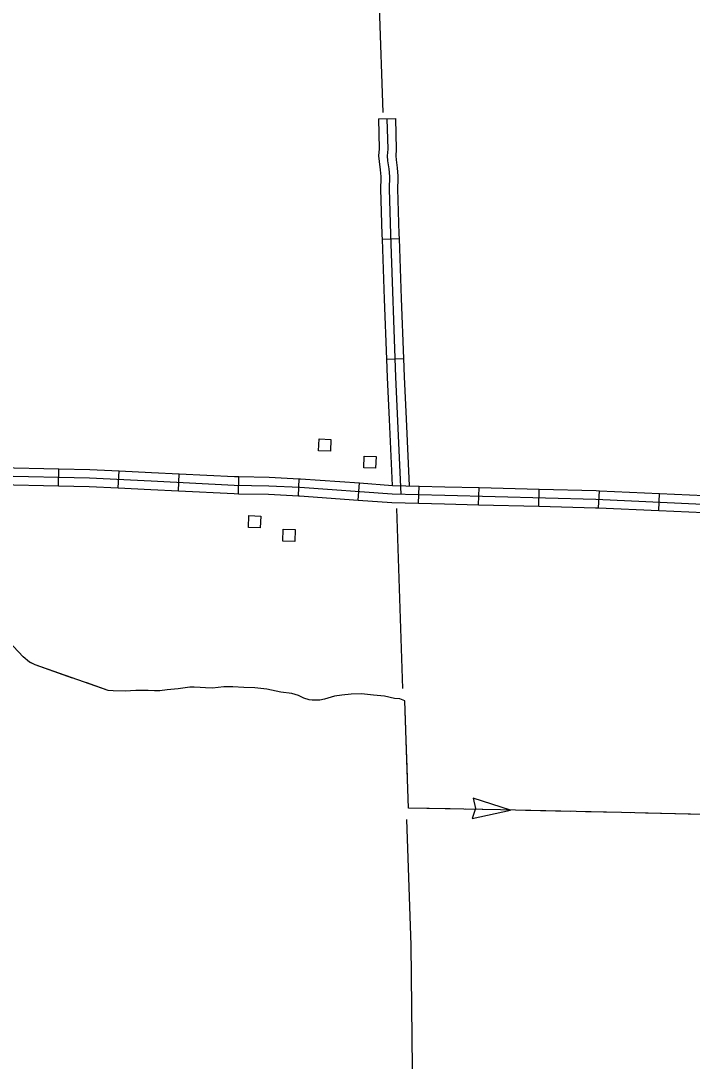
# Model space of a CAD drawing. Extents: x 1084508 to 1142749, y 1057638 to 1093403.
# Drawn here: x 1121021 to 1122872, y 1087915 to 1090783 of the extents above; entities that cross this region are included whole.
import ezdxf

# ---------------------------------------------------------------- set-up
doc = ezdxf.new("R2010")
doc.units = 0
for name, color, linetype in [('Level 32', 7, 'Continuous'), ('Level 35', 7, 'Continuous'), ('Level 43', 7, 'Continuous'), ('Level 45', 7, 'Continuous'), ('Level 5', 7, 'Continuous'), ('Level 56', 7, 'Continuous')]:
    doc.layers.add(name, color=color, linetype=linetype)

msp = doc.modelspace()

# ---------------------------------------------------------------- linework, layer by layer
at = {"layer": 'Level 32'}
for p, q in [((1121124.9, 1089501.3), (1121125.9, 1089548.3)), ((1121289.9, 1089495.5), (1121292.2, 1089542.6)), ((1121455.4, 1089487.4), (1121457.7, 1089534.4)), ((1121621.6, 1089479.5), (1121622.5, 1089526.6)), ((1121786.5, 1089473.8), (1121788.8, 1089520.8)), ((1121951.3, 1089462.1), (1121954.7, 1089509)), ((1122117.8, 1089453.5), (1122119.1, 1089500.6)), ((1122283.5, 1089449.2), (1122284.7, 1089496.3)), ((1122449.2, 1089445), (1122450.4, 1089492)), ((1122614.4, 1089440.6), (1122616.6, 1089487.6)), ((1122780, 1089433), (1122782.1, 1089480))]:
    msp.add_line(p, q, dxfattribs=at)
for points in [[(1120960.2, 1089551.8), (1121125.9, 1089548.3)], [(1121125.9, 1089548.3), (1121211.5, 1089546.5), (1121292.2, 1089542.6)], [(1121292.2, 1089542.6), (1121381.6, 1089538.2), (1121457.7, 1089534.4)], [(1121457.7, 1089534.4), (1121610.6, 1089526.8), (1121622.5, 1089526.6)], [(1120956.4, 1089528.3), (1121210.7, 1089523), (1121380.4, 1089514.7), (1121609.7, 1089503.3), (1121704.6, 1089501.4), (1121790.8, 1089497.2), (1122045.2, 1089479), (1122189.8, 1089475.2), (1122606.3, 1089464.5), (1122980.3, 1089447.4), (1123145.4, 1089445.1), (1123312.5, 1089438.7), (1123573.3, 1089431.5), (1123801.5, 1089421.6), (1124244.8, 1089407.2), (1124692.1, 1089394.7), (1125088.4, 1089378), (1125359.1, 1089367.9), (1125395.1, 1089365.9), (1125402.3, 1089364.6), (1125406.7, 1089363), (1125409.3, 1089361.8)], [(1120959.2, 1089504.7), (1121124.9, 1089501.3)], [(1121622.5, 1089526.6), (1121705.5, 1089524.9), (1121788.8, 1089520.8)], [(1121788.8, 1089520.8), (1121792.2, 1089520.7), (1121954.7, 1089509)], [(1121954.7, 1089509), (1122046.3, 1089502.5), (1122119.1, 1089500.6)], [(1121124.9, 1089501.3), (1121209.9, 1089499.5), (1121289.9, 1089495.5)], [(1121289.9, 1089495.5), (1121379.3, 1089491.1), (1121455.4, 1089487.4)], [(1121455.4, 1089487.4), (1121608.9, 1089479.7), (1121621.6, 1089479.5)], [(1121621.6, 1089479.5), (1121703.8, 1089477.8), (1121786.5, 1089473.8)], [(1122119.1, 1089500.6), (1122190.5, 1089498.7), (1122284.7, 1089496.3)], [(1122284.7, 1089496.3), (1122450.4, 1089492)], [(1122450.4, 1089492), (1122607.2, 1089488), (1122616.6, 1089487.6)], [(1122616.6, 1089487.6), (1122782.1, 1089480)], [(1122782.1, 1089480), (1122947.7, 1089472.5)], [(1121786.5, 1089473.8), (1121789.4, 1089473.7), (1121951.3, 1089462.1)], [(1121951.3, 1089462.1), (1122044, 1089455.4), (1122117.8, 1089453.5)], [(1122117.8, 1089453.5), (1122189.2, 1089451.6), (1122283.5, 1089449.2)], [(1122283.5, 1089449.2), (1122449.2, 1089445)], [(1122449.2, 1089445), (1122605.5, 1089441), (1122614.4, 1089440.6)], [(1122614.4, 1089440.6), (1122780, 1089433)], [(1122780, 1089433), (1122945.5, 1089425.4)]]:
    msp.add_lwpolyline(points, dxfattribs=at)
at = {"layer": 'Level 35'}
msp.add_lwpolyline([(1122080.2, 1088908.9), (1122066, 1088913.7), (1122051.1, 1088915), (1122023.6, 1088921.8), (1121993.8, 1088924.1), (1121960.8, 1088928), (1121932, 1088927), (1121905.8, 1088923.8), (1121886.3, 1088921.5), (1121858.8, 1088913.1), (1121845.5, 1088910.5), (1121835.2, 1088910.2), (1121824.5, 1088910.2), (1121816.1, 1088911.1), (1121801.5, 1088915.7), (1121786.9, 1088923.4), (1121768.8, 1088928.6), (1121738.4, 1088932.8), (1121699.5, 1088940.6), (1121666.5, 1088944.5), (1121636.1, 1088945.1), (1121605.6, 1088947.1), (1121581, 1088947.4), (1121549.6, 1088943.5), (1121530.5, 1088944.2), (1121516, 1088945.1), (1121498.8, 1088946.4), (1121486.8, 1088946.4), (1121454.8, 1088941.9), (1121425, 1088938.7), (1121404.6, 1088936.1), (1121389.7, 1088935.8), (1121371.9, 1088937.4), (1121337.9, 1088936.7), (1121309.1, 1088934.8), (1121276.1, 1088936.4), (1121261.8, 1088937.4)], dxfattribs=at)
at = {"layer": 'Level 43'}
for p, q in [((1122370.9, 1088607.6), (1122268.2, 1088640.2)), ((1122268.2, 1088640.2), (1122274.4, 1088612.2)), ((1122274.4, 1088611.9), (1122265.7, 1088584.5)), ((1122265.7, 1088584.5), (1122370.9, 1088607.6))]:
    msp.add_line(p, q, dxfattribs=at)
for points in [[(1121261.8, 1088937.4), (1121060.5, 1089007.7), (1121044.9, 1089015.4), (1121027.1, 1089030.3), (1120959.1, 1089101.3)], [(1121164, 1088971.5), (1121060.5, 1089007.7), (1121047.4, 1089014.2)], [(1121261.8, 1088937.4), (1121203.2, 1088957.9)], [(1122938.2, 1088557.6), (1122934.6, 1088594.4), (1122677.6, 1088600.5), (1122343.8, 1088608.3), (1122090, 1088612.8), (1122084.8, 1088772.2), (1122080.2, 1088908.9)], [(1122082.9, 1088828.9), (1122080.2, 1088908.9)], [(1122086.3, 1088725.4), (1122084.8, 1088772.2), (1122084.3, 1088787.5)], [(1122088.3, 1088663.3), (1122086.3, 1088725.4)], [(1122205.2, 1088610.8), (1122090, 1088612.8), (1122089.7, 1088621.8)], [(1122370.9, 1088607.6), (1122343.8, 1088608.3), (1122246.6, 1088610)], [(1122536.6, 1088603.8), (1122412.3, 1088606.7)], [(1122702.3, 1088599.9), (1122677.6, 1088600.5), (1122578, 1088602.8)], [(1122868, 1088595.9), (1122743.7, 1088598.9)]]:
    msp.add_lwpolyline(points, dxfattribs=at)
at = {"layer": 'Level 45'}
for p, q in [((1122007.1, 1090512.3), (1122054.1, 1090513.6)), ((1122017.2, 1090181.2), (1122064.2, 1090182.9)), ((1122029.1, 1089850), (1122076.2, 1089851.7))]:
    msp.add_line(p, q, dxfattribs=at)
for points in [[(1122007.1, 1090512.3), (1122009.3, 1090430), (1122007.5, 1090411.2), (1122008.9, 1090394.7), (1122012.3, 1090371.9), (1122013.8, 1090353.5), (1122013.7, 1090348.5)], [(1122030.6, 1090512.9), (1122032.9, 1090429.3), (1122031.2, 1090411.1), (1122032.3, 1090397.4), (1122035.7, 1090374.6), (1122037.4, 1090354.1), (1122036.3, 1090319.4), (1122040.3, 1090193.8), (1122054.5, 1089801), (1122069.3, 1089478.3)], [(1122054.1, 1090513.6), (1122056.4, 1090428.5), (1122054.8, 1090410.9), (1122055.7, 1090400.1), (1122059.1, 1090377.3), (1122061, 1090354.7), (1122060.7, 1090346.9)], [(1122013.7, 1090348.5), (1122012.7, 1090319.4), (1122016.7, 1090193), (1122017.2, 1090181.2)], [(1122060.7, 1090346.9), (1122059.8, 1090319.4), (1122063.8, 1090194.6), (1122064.2, 1090182.9)], [(1122017.2, 1090181.2), (1122023.2, 1090015.6)], [(1122064.2, 1090182.9), (1122070.2, 1090017.3)], [(1122023.2, 1090015.6), (1122029.1, 1089850)], [(1122070.2, 1090017.3), (1122076.2, 1089851.7)], [(1122029.1, 1089850), (1122031, 1089800), (1122036.3, 1089684.2)], [(1122076.2, 1089851.7), (1122078, 1089801.9), (1122083.3, 1089686.3)], [(1122036.3, 1089684.2), (1122044.6, 1089502.5)], [(1122083.3, 1089686.3), (1122091.8, 1089501.3)]]:
    msp.add_lwpolyline(points, dxfattribs=at)
at = {"layer": 'Level 5'}
for points in [[(1121998.7, 1091115.6), (1122019.3, 1090529.8)], [(1122057.4, 1089438.8), (1122073.2, 1088943)], [(1122084.7, 1088581.1), (1122096.6, 1088234.7), (1122101, 1087811.5)]]:
    msp.add_lwpolyline(points, dxfattribs=at)
at = {"layer": 'Level 56'}
for points in [[(1121876.1, 1089629.2), (1121874.9, 1089596.6), (1121842.2, 1089597.7), (1121843.3, 1089630.4)], [(1122000.5, 1089582.1), (1121999.4, 1089549.5), (1121966.7, 1089550.6), (1121967.8, 1089583.2)], [(1121682.6, 1089418), (1121681.5, 1089385.4), (1121648.7, 1089386.5), (1121649.8, 1089419.1)], [(1121777.4, 1089380.5), (1121776.3, 1089347.8), (1121743.6, 1089348.9), (1121744.7, 1089381.6)]]:
    msp.add_lwpolyline(points, close=True, dxfattribs=at)

doc.saveas('drawing.dxf')
